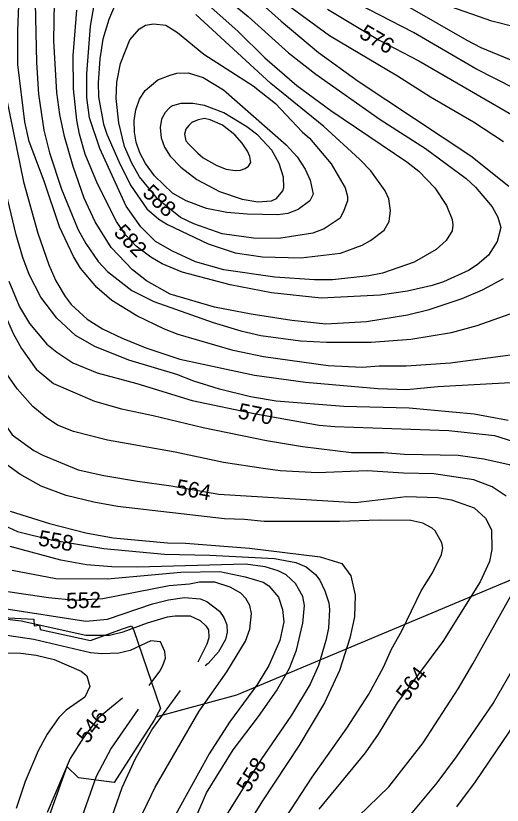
# Model space of a CAD drawing. Extents: x -709418 to -703832, y -1161719 to -1157826.
# Drawn here: x -709104.5 to -708856, y -1160344.3 to -1159940.7 of the extents above; entities that cross this region are included whole.
import ezdxf

# ---------------------------------------------------------------- set-up
doc = ezdxf.new("R2010")
doc.units = 0
for name, color, linetype in [('103_hranice KÚ', 7, 'Continuous'), ('120_vrstevnice hlavní', 7, 'Continuous'), ('121_vrstevnice hlavní_popis', 7, 'Continuous'), ('122_vrstevnice základní', 7, 'Continuous'), ('124_vrstevnice doplňková', 7, 'Continuous'), ('606_RBC_návrh', 7, 'Continuous')]:
    doc.layers.add(name, color=color, linetype=linetype)

msp = doc.modelspace()

# ---------------------------------------------------------------- linework, layer by layer
at = {"layer": '103_hranice KÚ'}
msp.add_lwpolyline([(-709137.26, -1160246.96), (-709095.28, -1160249.24), (-709095.09, -1160252.55), (-709092.47, -1160252.23), (-709092.16, -1160254.48), (-709066.37, -1160260.15), (-709050.04, -1160254.23), (-709045.49, -1160252.59), (-709044.45, -1160254.51), (-709030.58, -1160294.82), (-709033.89, -1160300.9), (-709054.36, -1160332.76), (-709072.48, -1160330.36), (-709078.51, -1160324.58), (-709095.82, -1160373.13)], dxfattribs=at)
at = {"layer": '120_vrstevnice hlavní'}
for points in [[(-708855.4, -1160075.16), (-708866.25, -1160080.95), (-708876.66, -1160085.43), (-708894.02, -1160091.22), (-708904.43, -1160093.82), (-708925.26, -1160097.15), (-708946.09, -1160098.3), (-708963.45, -1160096.42), (-708984.28, -1160093.24), (-709003.08, -1160089.62), (-709025.65, -1160082.97), (-709037.8, -1160076.17), (-709044.88, -1160070.53), (-709055.73, -1160059.1), (-709063.98, -1160046.09), (-709069.62, -1160033.94), (-709075.26, -1160017.74), (-709079.74, -1160002.4), (-709082.06, -1159991.12), (-709083.65, -1159979.84), (-709085.09, -1159953.51), (-709084.52, -1159923.43)], [(-708983.26, -1159930.52), (-708968.94, -1159943.53), (-708949.85, -1159959.44), (-708929.6, -1159974.2), (-708872.03, -1160012.38), (-708852.65, -1160027.86)], [(-708743.01, -1159936.3), (-708751.11, -1159941.07), (-708762.39, -1159946.43), (-708777.44, -1159951.49), (-708784.96, -1159952.36), (-708803.76, -1159952.21), (-708837.61, -1159948.74), (-708849.18, -1159946.57), (-708861.33, -1159943.39), (-708885.63, -1159934.85)], [(-709043.15, -1159988.81), (-709041.38, -1159983.34), (-709038.44, -1159978.84), (-709031.89, -1159973.46), (-709025.65, -1159971.02), (-709022.22, -1159969.95), (-709016.53, -1159969.86), (-709008.87, -1159972.32), (-708998.45, -1159978.54), (-708966.34, -1160006.6), (-708960.7, -1160012.82), (-708956.65, -1160019.18), (-708954.19, -1160024.68), (-708952.6, -1160031.91), (-708954.34, -1160035.24), (-708960.27, -1160039.72), (-708965.47, -1160041.75), (-708970.68, -1160042.47), (-708986.3, -1160042.18), (-708996.72, -1160041.31), (-709007.13, -1160039.29), (-709017.4, -1160035.38), (-709024.49, -1160031.33), (-709033.6, -1160022.51), (-709038.23, -1160016.29), (-709041.12, -1160010.79), (-709043, -1160005.3), (-709043.81, -1160000.25), (-709044.02, -1159994.3), (-709043.15, -1159988.81)], [(-709108.09, -1160076.46), (-709102.6, -1160089.48), (-709097.53, -1160098.01), (-709088.71, -1160108.57), (-709083.5, -1160112.77), (-709075.4, -1160118.12), (-709062.96, -1160123.18), (-709042.71, -1160128.68), (-709014.36, -1160137.36), (-708981.96, -1160144.3), (-708949.56, -1160149.94), (-708941.46, -1160150.66), (-708883.32, -1160152.69), (-708859.88, -1160155.29), (-708844.26, -1160160.21), (-708836.16, -1160163.83), (-708828.06, -1160168.6), (-708816.06, -1160177.71), (-708808.1, -1160185.52), (-708802.31, -1160193.91), (-708798.55, -1160202.59)], [(-709107.37, -1160193.91), (-709087.26, -1160200.28), (-709068.75, -1160205.05), (-709054.86, -1160207.65), (-709027.09, -1160210.26), (-709017.83, -1160210.4), (-708985.15, -1160212.86), (-708949.01, -1160217.35), (-708937.99, -1160220.82), (-708933.36, -1160227.04), (-708931.19, -1160237.02), (-708931.48, -1160248.01), (-708933.8, -1160259)], [(-708798.55, -1160202.59), (-708797.83, -1160206.93), (-708798.12, -1160215.61), (-708801.59, -1160228.63), (-708808.82, -1160240.78), (-708831.1, -1160271.88), (-708839.63, -1160284.89), (-708852.65, -1160307.03), (-708869.72, -1160332.34), (-708879.41, -1160345.21)], [(-709110.41, -1160243.82), (-709068.75, -1160250.18), (-709057.76, -1160249.17), (-709034.61, -1160241.36), (-709026.51, -1160239.33), (-709018.41, -1160238.17), (-709010.31, -1160238.75)], [(-709010.31, -1160238.75), (-709006.98, -1160240.2), (-709000.48, -1160245.12), (-708998.31, -1160248.3), (-708996.72, -1160252.06), (-708996.57, -1160255.82), (-708997.3, -1160259.58), (-709000.91, -1160265.95), (-709006.26, -1160271.88), (-709007.77, -1160273.01)], [(-708933.8, -1160259), (-708939.15, -1160275.49), (-708946.81, -1160291.98), (-708959.83, -1160313.97), (-708978.49, -1160342.03), (-708998.74, -1160374.72)], [(-709020.61, -1160285.61), (-709034.73, -1160305.19), (-709043.58, -1160320.62), (-709050.38, -1160335.38), (-709065.71, -1160379.64)]]:
    msp.add_lwpolyline(points, dxfattribs=at)
at = {"layer": '122_vrstevnice základní'}
for points in [[(-708643.93, -1159832.3), (-708654.92, -1159859.5), (-708663.89, -1159879.75), (-708687.61, -1159938.18), (-708697.45, -1159956.41), (-708705.11, -1159967.11), (-708708.73, -1159971.31), (-708721.31, -1159981.14), (-708740.98, -1159992.42), (-708758.05, -1159998.64), (-708782.35, -1160003.13), (-708791.03, -1160003.85), (-708799.71, -1160002.69), (-708811.86, -1159998.79), (-708822.28, -1159994.01), (-708839.63, -1159983.02), (-708869.43, -1159967.83), (-708901.25, -1159949.32), (-708930.18, -1159934.42), (-708952.46, -1159920.54), (-708963.74, -1159912.58), (-708973.86, -1159904.48)], [(-708848.02, -1160113.78), (-708882.45, -1160118.26), (-708905.01, -1160119.85), (-708918.9, -1160119.85), (-708927.58, -1160120.58), (-708944.93, -1160119.71), (-708977.91, -1160115.08), (-708993.53, -1160111.76), (-709021.6, -1160103.66), (-709028.54, -1160100.91), (-709042.71, -1160094.11), (-709055.44, -1160086.3), (-709063.11, -1160079.64), (-709071.5, -1160069.81), (-709075.11, -1160063.73), (-709082.2, -1160048.69), (-709090.01, -1160025.26), (-709097.68, -1160005.01), (-709099.85, -1159994.88), (-709103.46, -1159965.66), (-709103.46, -1159948.31), (-709101.15, -1159887.56)], [(-709186.06, -1159912.58), (-709186.92, -1159941.36), (-709186.49, -1159951.49), (-709183.6, -1159972.32), (-709177.38, -1160003.56), (-709174.92, -1160027.86), (-709173.62, -1160052.16), (-709171.88, -1160071.83), (-709167.54, -1160100.18), (-709163.78, -1160118.41), (-709161.03, -1160128.53), (-709151.77, -1160154.86), (-709143.96, -1160171.06), (-709138.76, -1160179.16), (-709133.69, -1160185.24), (-709128.78, -1160189.86), (-709121.69, -1160194.93), (-709112.58, -1160200.28), (-709103.75, -1160204.47), (-709086.4, -1160208.67), (-709059.49, -1160213.15), (-709028.54, -1160216.04)], [(-708904.43, -1159935.72), (-708874.06, -1159953.23), (-708866.83, -1159956.84), (-708835, -1159970), (-708811.86, -1159977.09), (-708800.58, -1159979.55), (-708787.85, -1159981.43), (-708775.12, -1159981.43), (-708758.92, -1159978.83), (-708748.8, -1159975.36), (-708739.39, -1159970.58), (-708732.02, -1159965.38), (-708718.57, -1159950.48), (-708711.91, -1159940.79), (-708697.01, -1159914.75)], [(-709005.65, -1159924.59), (-708985.87, -1159941.07), (-708965.18, -1159959.59), (-708951.3, -1159970.58), (-708918.32, -1159993.73), (-708895.18, -1160008.48), (-708874.35, -1160023.81), (-708869.57, -1160028.3), (-708861.04, -1160038.42), (-708858.15, -1160043.63), (-708856.7, -1160048.98), (-708858.58, -1160056.07), (-708863.06, -1160063.01), (-708868.71, -1160068.07), (-708873.19, -1160070.97), (-708885.92, -1160076.75), (-708891.7, -1160078.63), (-708904.43, -1160081.53), (-708918.32, -1160083.55), (-708948.41, -1160085), (-708973.86, -1160082.39), (-708994.98, -1160078.34), (-709019.57, -1160071.83), (-709029.7, -1160067.49), (-709035.48, -1160064.17), (-709043, -1160058.53), (-709048.5, -1160052.74), (-709053.13, -1160045.8), (-709062.82, -1160026.7), (-709069.04, -1160011.37), (-709071.93, -1160001.25), (-709073.38, -1159994.02), (-709075.11, -1159978.1), (-709075.26, -1159961.18), (-709073.38, -1159937.89)], [(-709231.33, -1159927.77), (-709231.33, -1159952.07), (-709229.88, -1159965.95), (-709224.1, -1160007.61), (-709223.95, -1160016.29), (-709225.4, -1160075.02), (-709222.36, -1160107.13), (-709219.61, -1160125.35), (-709216, -1160141.55), (-709213.54, -1160149.65), (-709200.81, -1160180.03), (-709189.82, -1160202.3), (-709182.44, -1160215.61), (-709179.11, -1160219.8), (-709167.97, -1160230.36), (-709158.43, -1160236.87), (-709142.23, -1160243.96), (-709131.81, -1160246.56), (-709101.73, -1160250.04), (-709068.75, -1160257.41), (-709056.6, -1160257.41), (-709049.66, -1160255.68)], [(-709159.73, -1159929.79), (-709160.02, -1159948.6), (-709158.86, -1159970.29), (-709154.09, -1160005.01), (-709138.03, -1160074.44), (-709135.29, -1160083.12), (-709129.21, -1160109.15), (-709125.74, -1160120.72), (-709122.12, -1160129.4), (-709116.34, -1160140.68), (-709106.36, -1160155), (-709095.36, -1160162.96), (-709090.73, -1160165.42), (-709072.59, -1160172.86), (-709059.48, -1160175.8), (-709042.42, -1160178.73), (-709025.07, -1160181.04), (-709000.77, -1160185.23), (-708931.05, -1160189.51), (-708905.01, -1160186.54), (-708889.1, -1160186.97), (-708881.87, -1160188.27)], [(-709015.23, -1159926.9), (-708991.08, -1159948.6), (-708977.33, -1159962.19), (-708960.99, -1159976.37), (-708943.63, -1159989.1), (-708904.72, -1160015.42), (-708898.65, -1160020.2), (-708890.4, -1160028.73), (-708884.47, -1160037.7), (-708881.58, -1160044.93), (-708881.15, -1160047.82), (-708881.58, -1160050.72), (-708884.62, -1160055.63), (-708889.68, -1160060.12), (-708900.96, -1160066.63), (-708917.16, -1160072.27), (-708924.1, -1160073.71), (-708942.62, -1160075.74), (-708951.88, -1160075.74), (-708972.13, -1160074.29), (-708998.16, -1160070.53), (-709012.63, -1160066.48), (-709024.49, -1160061.13), (-709033.17, -1160056.07), (-709040.69, -1160048.69), (-709048.21, -1160037.99), (-709061.52, -1160008.48), (-709066.87, -1159992.86), (-709068.32, -1159982.44), (-709068.32, -1159970.29), (-709066.29, -1159945.99)], [(-709066.29, -1159945.99), (-709063.69, -1159930.08)], [(-709051.83, -1159930.37), (-709057.03, -1159942.52), (-709060.07, -1159952.65), (-709061.66, -1159962.77), (-709062.38, -1159974.92), (-709062.24, -1159982.15), (-709059.78, -1159996.04), (-709058.05, -1160001.25), (-709051.97, -1160015.13), (-709045.9, -1160027.28), (-709037.65, -1160039.43), (-709031.43, -1160044.64), (-709027.09, -1160047.39), (-709006.26, -1160057.22), (-708992.38, -1160061.85), (-708978.49, -1160063.88), (-708958.82, -1160064.46), (-708938.57, -1160062.14), (-708927.58, -1160057.95), (-708923.24, -1160055.63), (-708916.29, -1160050.28), (-708913.69, -1160045.94), (-708913.11, -1160040.3), (-708913.98, -1160034.23), (-708915.72, -1160030.18), (-708923.09, -1160020.05), (-708928.88, -1160013.98), (-708947.1, -1159997.34), (-708974.15, -1159975.36), (-709012.48, -1159940.06)], [(-709140.06, -1159931.53), (-709139.91, -1159962.48), (-709139.19, -1159975.5), (-709137.6, -1159988.52), (-709133.26, -1160014.55), (-709128.49, -1160035.38), (-709120.39, -1160066.63), (-709110.55, -1160092.66), (-709105.92, -1160103.08), (-709101.58, -1160110.89), (-709094.21, -1160121.3), (-709085.24, -1160128.68), (-709064.41, -1160137.79), (-709050.52, -1160141.7), (-709034.32, -1160145.02), (-709008.87, -1160151.24), (-708976.47, -1160157.9), (-708957.95, -1160160.93), (-708933.07, -1160163.97), (-708916.58, -1160163.97), (-708905.88, -1160164.84), (-708878.4, -1160165.42), (-708865.38, -1160167.3)], [(-709094.64, -1159934.13), (-709093.92, -1159964.51), (-709092.91, -1159980.71), (-709090.3, -1159999.22), (-709087.26, -1160010.79), (-709081.19, -1160029.31), (-709072.65, -1160050.14), (-709068.75, -1160057.08), (-709062.53, -1160066.34), (-709057.76, -1160071.4), (-709045.32, -1160081.09), (-709034.03, -1160086.73), (-709003.66, -1160097.44), (-708989.48, -1160101.78), (-708979.36, -1160104.09), (-708959.11, -1160106.84), (-708945.8, -1160107.56), (-708922.95, -1160107.56), (-708902.7, -1160106.11), (-708881.87, -1160102.64), (-708868.85, -1160099.03), (-708843.68, -1160090.2)], [(-708855.25, -1160005.15), (-708870.59, -1159995.03), (-708892.57, -1159982.3), (-708909.49, -1159971.59), (-708944.21, -1159950.91), (-708967.79, -1159933.7)], [(-708945.22, -1159937.31), (-708918.9, -1159953.23), (-708898.65, -1159963.78), (-708848.02, -1159993), (-708829.8, -1160005.15), (-708817.65, -1160014.12)], [(-709021.84, -1159949.23), (-709008.43, -1159960.31), (-708983.26, -1159976.51), (-708971.84, -1159985.48), (-708958.24, -1159999.95), (-708954.48, -1160003.27), (-708943.34, -1160016.43), (-708936.25, -1160028.73), (-708935.1, -1160033.07), (-708935.1, -1160035.24), (-708936.83, -1160040.3), (-708938.86, -1160044.21), (-708946.96, -1160049.7), (-708952.74, -1160051.87), (-708970.1, -1160054.62), (-708983.12, -1160054.48), (-708999.03, -1160052.16), (-709013.49, -1160047.1), (-709020.44, -1160043.77), (-709031.72, -1160034.66), (-709041.27, -1160023.09), (-709045.32, -1160016), (-709048.93, -1160007.61), (-709051.83, -1159995.46), (-709053.27, -1159983.02), (-709052.98, -1159974.63), (-709050.96, -1159965.09), (-709046.33, -1159952.94), (-709041.27, -1159947.3), (-709038.23, -1159945.56), (-709034.1, -1159944.81), (-709027.89, -1159945.56), (-709021.84, -1159949.23)], [(-709109.25, -1159983.02), (-709100.57, -1160025.55), (-709093.34, -1160051.87), (-709087.7, -1160068.07), (-709084.08, -1160076.17), (-709079.31, -1160084.27), (-709076.27, -1160088.32), (-709068.03, -1160095.84), (-709060.22, -1160100.76), (-709050.23, -1160105.54), (-709038.08, -1160110.45), (-709020.73, -1160116.24), (-708982.54, -1160124.48), (-708956.51, -1160127.96), (-708919.48, -1160131.28), (-708904.72, -1160131.72), (-708888.81, -1160130.27), (-708848.6, -1160127.96)], [(-708986.45, -1159997.49), (-708998.16, -1159990.4), (-709008.05, -1159986.55), (-709014.01, -1159985.48), (-709020.15, -1159985.48), (-709024.49, -1159986.78), (-709026.08, -1159987.8), (-709028.13, -1159990.19), (-709030.13, -1159993.58), (-709030.71, -1159997.78), (-709030.34, -1160003.04), (-709028.54, -1160007.9), (-709025.65, -1160012.53), (-709020.15, -1160018.03), (-709012.05, -1160024.39), (-709000.48, -1160030.61), (-708988.91, -1160034.52), (-708980.81, -1160035.82), (-708973.86, -1160035.24), (-708971.4, -1160034.08), (-708968.08, -1160030.18), (-708967.5, -1160028.44), (-708967.79, -1160023.23), (-708969.96, -1160016.29), (-708973.72, -1160009.35), (-708980.81, -1160001.82), (-708986.45, -1159997.49)], [(-708852.94, -1160147.63), (-708870.3, -1160144.45), (-708903.57, -1160141.41), (-708936.83, -1160140.39), (-708971.55, -1160137.79), (-708984.57, -1160135.48), (-709000.48, -1160131.57), (-709013.49, -1160127.52), (-709022.17, -1160124.19), (-709046.76, -1160116.82), (-709064.12, -1160109.73), (-709073.96, -1160104.23), (-709083.65, -1160095.27), (-709091.75, -1160084.56), (-709097.68, -1160072.99), (-709101.01, -1160064.31), (-709104.33, -1160052.74), (-709117.93, -1159996.04)], [(-708853.95, -1160186.39), (-708861.04, -1160181.47), (-708870.44, -1160178), (-708890.86, -1160174.82), (-708906.46, -1160174.53), (-708924.97, -1160173.37), (-708950.37, -1160174.35), (-708969.52, -1160173.37), (-708978.2, -1160172.22), (-708998.45, -1160169.03), (-709023.04, -1160163.83), (-709057.76, -1160157.61), (-709075.11, -1160153.27), (-709083.21, -1160149.94), (-709089, -1160146.18), (-709095.8, -1160140.39), (-709103.9, -1160131.43), (-709110.84, -1160121.3)], [(-708865.38, -1160167.3), (-708852.36, -1160170.19), (-708842.53, -1160174.39), (-708833.27, -1160180.75), (-708828.64, -1160184.8), (-708824.01, -1160189.86), (-708821.98, -1160193.05), (-708818.51, -1160202.3), (-708818.37, -1160208.09), (-708819.38, -1160213.3), (-708829.36, -1160234.12), (-708840.64, -1160257.56), (-708860.46, -1160291.84), (-708879.55, -1160319.61), (-708889.39, -1160332.92), (-708902.99, -1160349.26)], [(-708886.35, -1160212.72), (-708886.79, -1160210.11), (-708890.26, -1160204.04), (-708891.7, -1160202.74), (-708896.62, -1160200.13), (-708902.7, -1160198.83), (-708918.9, -1160198.54), (-708939.15, -1160199.27), (-708977.62, -1160199.27), (-708987.75, -1160198.25), (-708997.87, -1160197.96), (-709052.55, -1160191.6), (-709064.7, -1160189.43), (-709078.87, -1160185.96), (-709091.6, -1160181.18), (-709102.45, -1160175.11), (-709109.25, -1160170.19)], [(-708881.87, -1160188.27), (-708870.3, -1160192.32), (-708864.51, -1160197.53), (-708861.47, -1160203.46), (-708861.33, -1160213.58), (-708862.49, -1160219.66), (-708867.26, -1160230.07), (-708886.35, -1160260.59), (-708909.64, -1160291.98), (-708919.33, -1160308.04), (-708925.98, -1160317.58), (-708949.71, -1160346.37)], [(-709033.02, -1160398.15), (-709007.13, -1160337.98), (-708993.53, -1160315.99), (-708980.52, -1160298.93), (-708971.4, -1160285.91), (-708964.75, -1160274.34), (-708961.13, -1160265.08), (-708957.81, -1160251.19), (-708957.08, -1160242.23), (-708957.81, -1160237.6), (-708961.57, -1160230.94), (-708966.34, -1160226.6), (-708970.39, -1160224.58), (-708977.04, -1160222.41), (-708987.17, -1160221.11), (-709042.42, -1160222.55), (-709055.44, -1160222.41), (-709068.46, -1160221.4), (-709081.48, -1160219.08), (-709107.51, -1160211.99)], [(-708979.94, -1160371.25), (-708953.03, -1160330.02), (-708935.39, -1160305), (-708924.1, -1160287.64), (-708916.58, -1160273.76), (-708912.53, -1160264.5), (-708907.33, -1160255.24), (-708897.35, -1160234.7), (-708891.56, -1160225.45), (-708887.08, -1160216.19), (-708886.35, -1160212.72)], [(-709028.54, -1160216.04), (-709005.4, -1160216.48), (-708972.42, -1160218.21), (-708961.47, -1160220.23), (-708956.18, -1160222.43), (-708951.39, -1160226.34), (-708949.12, -1160229.28), (-708946.6, -1160234.66), (-708944.58, -1160240.78), (-708944.21, -1160244.25), (-708944.79, -1160253.8), (-708946.09, -1160260.16), (-708949.85, -1160272.89), (-708954.05, -1160282.44), (-708963.59, -1160298.35), (-708979.36, -1160321.06), (-708996.86, -1160349.26)], [(-709106.36, -1160224.14), (-709084.08, -1160228.48), (-709057.76, -1160228.63), (-709020.15, -1160225.16), (-709000.24, -1160224.87), (-708987.38, -1160227.56), (-708978.2, -1160230.36), (-708975.31, -1160232.1), (-708970.25, -1160237.89), (-708968.22, -1160244.25), (-708967.64, -1160250.61)], [(-709043.72, -1160356.78), (-709033.31, -1160335.09), (-709010.89, -1160296.18), (-708996.72, -1160276.22), (-708987.17, -1160260.45), (-708985, -1160254.38), (-708984.13, -1160246.28), (-708985, -1160242.22), (-708987.03, -1160238.61), (-708989.63, -1160236), (-708994.98, -1160232.82), (-709002.79, -1160230.36), (-709010.6, -1160230.36), (-709015.81, -1160231.38), (-709026.22, -1160232.24), (-709060.07, -1160238.9), (-709073.96, -1160239.62), (-709087.84, -1160238.32), (-709108.67, -1160235.28)], [(-708871.02, -1160272.02), (-708847.73, -1160230.36)], [(-709049.66, -1160255.68), (-709037.22, -1160251.05), (-709027.09, -1160248.01), (-709023.04, -1160247.43), (-709015.52, -1160247.58), (-709010.31, -1160249.89), (-709007.42, -1160252.64), (-709006.12, -1160254.66), (-709005.86, -1160258.83), (-709006.99, -1160262.04), (-709011.53, -1160271.13)], [(-708967.64, -1160250.61), (-708969.67, -1160260.16), (-708975.16, -1160272.89), (-708981.09, -1160282.44), (-708995.27, -1160301.96), (-709005.68, -1160318.02), (-709022.9, -1160349.26)], [(-709036.36, -1160283.17), (-709030.89, -1160275.74), (-709029.36, -1160272.94), (-709027.96, -1160269.13), (-709028.39, -1160265.66), (-709030.56, -1160260.88), (-709035.48, -1160260.31), (-709046.18, -1160265.22), (-709051.97, -1160266.53), (-709060.65, -1160266.96), (-709066.44, -1160266.38), (-709095.36, -1160259.58), (-709112.72, -1160256.98)], [(-709111.56, -1160266.38), (-709102.02, -1160266.53), (-709094.21, -1160267.54), (-709084.95, -1160269.85), (-709071.06, -1160275.78), (-709068.32, -1160278.24), (-709066.72, -1160283.59), (-709069.33, -1160289.09), (-709078.87, -1160295.74), (-709082.64, -1160299.5), (-709088.57, -1160308.04), (-709093.19, -1160316.57), (-709099.7, -1160332.19), (-709104.33, -1160346.08)], [(-708940.02, -1160360.11), (-708913.98, -1160334.94), (-708896.33, -1160312.52), (-708878.4, -1160284.75), (-708871.02, -1160272.02)], [(-709050.1, -1160289.55), (-709062.2, -1160299.58), (-709069.91, -1160309.77), (-709076.7, -1160320.48), (-709088.57, -1160348.1)], [(-709042, -1160295.22), (-709055.73, -1160315.12), (-709063.4, -1160329.59), (-709075.84, -1160364.88)]]:
    msp.add_lwpolyline(points, dxfattribs=at)
at = {"layer": '124_vrstevnice doplňková'}
msp.add_lwpolyline([(-709001.84, -1160017.26), (-708996.98, -1160019.12), (-708992.45, -1160019.79), (-708989.7, -1160019.65), (-708987.41, -1160018.81), (-708985.61, -1160017.51), (-708984.38, -1160015.63), (-708984.95, -1160012.59), (-708986.15, -1160010), (-708988.82, -1160005.84), (-708992.58, -1160001.64), (-708998.94, -1159996.57), (-709005.25, -1159993.88), (-709008.1, -1159993.21), (-709011.3, -1159993.88), (-709014.29, -1159995.03), (-709014.4, -1159995.03), (-709016.09, -1159996.82), (-709017.71, -1159998.67), (-709018.35, -1160001.22), (-709017.6, -1160004.56), (-709016.09, -1160006.36), (-709011.55, -1160011.01), (-709008.77, -1160013.34), (-709001.84, -1160017.26)], dxfattribs=at)
at = {"layer": '606_RBC_návrh'}
msp.add_lwpolyline([(-708179, -1160478.74), (-708234.99, -1160497.4), (-708469.98, -1160318), (-708512.17, -1160270.15), (-708708.54, -1160210.13), (-708756.41, -1160202.02), (-708819.7, -1160215.81), (-708991.72, -1160287.99), (-709033.11, -1160299.35)], dxfattribs=at)

# ---------------------------------------------------------------- texts
at = {"layer": '121_vrstevnice hlavní_popis'}
for s, rotation, p in [('576', 329.7849, (-708929.62, -1159951.56)), ('588', 316.4873, (-709040.32, -1160031.94)), ('582', 313.5532, (-709054.94, -1160051.93)), ('570', 348.8362, (-708991.49, -1160146.44)), ('564', 349.7164, (-709023.15, -1160185.36)), ('558', 349.8003, (-709093.51, -1160211.42)), ('552', 1.9528, (-709078.69, -1160243.82)), ('564', 53.1276, (-708904.51, -1160291.57)), ('546', 53.0217, (-709067.88, -1160313.33)), ('558', 58.0309, (-708985.57, -1160338.36))]:
    msp.add_text(s, height=8, rotation=rotation, dxfattribs=at).set_placement(p)

doc.saveas('drawing.dxf')
